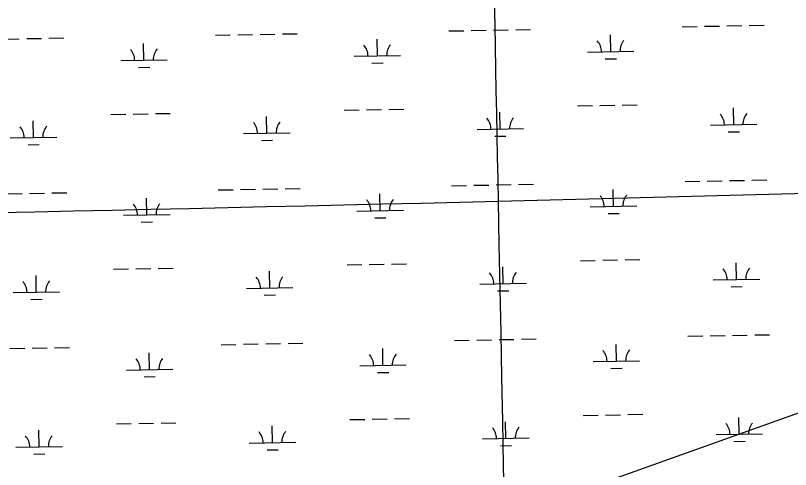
# Model space of a CAD drawing. Extents: x 3957609 to 3995875, y 234277 to 260273.
# Drawn here: x 3987141 to 3988808, y 254776 to 255751 of the extents above; entities that cross this region are included whole.
import ezdxf

# ---------------------------------------------------------------- set-up
doc = ezdxf.new("R2010")
doc.units = 0
for name, color, linetype in [('V-GRID-MAJR', 7, 'Continuous'), ('V-UTIL-LINE', 7, 'Continuous'), ('V-WETL-SWMP', 7, 'Continuous')]:
    doc.layers.add(name, color=color, linetype=linetype)

msp = doc.modelspace()

# ---------------------------------------------------------------- linework, layer by layer
at = {"layer": 'V-GRID-MAJR'}
for points in [[(3988472.963, 240204.959), (3988414.381, 243232.915), (3988297.143, 249292.685), (3988179.905, 255352.445), (3988121.249, 258384.254)], [(3961591.061, 254847.703), (3966908.859, 254947.105), (3972226.642, 255047.279), (3977544.411, 255148.228), (3982862.165, 255249.95), (3988179.905, 255352.445), (3993497.629, 255455.714), (3993497.63, 255455.714)]]:
    msp.add_spline(points, degree=3, dxfattribs=at)
at = {"layer": 'V-UTIL-LINE'}
msp.add_lwpolyline([(3961767.682, 245361.868), (3961943.705, 245468.964), (3965208.639, 247597.169), (3966396.749, 247622.307), (3967484.854, 247669.667), (3969697.646, 247716.332), (3970569.601, 248052.102), (3971717.759, 248552.062), (3975420.027, 250066.441), (3979384.42, 251663.69), (3984441.626, 253334.756), (3993476.194, 256555.397)], dxfattribs=at)
at = {"layer": 'V-WETL-SWMP'}
for p, q in [((3988574.981, 255727.368), (3988606.976, 255727.95)), ((3988622.973, 255728.241), (3988654.968, 255728.823)), ((3988670.965, 255729.114), (3988702.96, 255729.695)), ((3988718.957, 255729.986), (3988750.952, 255730.568)), ((3987619.323, 255709.991), (3987651.318, 255710.573)), ((3987667.315, 255710.864), (3987699.31, 255711.446)), ((3987715.307, 255711.737), (3987747.302, 255712.318)), ((3988073.156, 255718.243), (3988105.151, 255718.825)), ((3988121.148, 255719.116), (3988153.143, 255719.698)), ((3988169.14, 255719.989), (3988201.135, 255720.571)), ((3988217.132, 255720.861), (3988249.127, 255721.443)), ((3987117.498, 255700.867), (3987149.493, 255701.448)), ((3987165.49, 255701.739), (3987197.485, 255702.321)), ((3987213.482, 255702.612), (3987245.477, 255703.194)), ((3987571.331, 255709.119), (3987603.326, 255709.701)), ((3987919.512, 255664.699), (3987918.858, 255700.693)), ((3988421.337, 255673.824), (3988420.683, 255709.818)), ((3987417.687, 255655.575), (3987417.033, 255691.569)), ((3987869.52, 255663.79), (3987969.504, 255665.608)), ((3988371.345, 255672.915), (3988471.329, 255674.733)), ((3987367.695, 255654.666), (3987467.679, 255656.484)), ((3987907.795, 255649.053), (3987931.791, 255649.489)), ((3988409.62, 255658.178), (3988433.616, 255658.614)), ((3987405.97, 255639.928), (3987429.966, 255640.364)), ((3987848.215, 255547.952), (3987880.209, 255548.534)), ((3987896.207, 255548.825), (3987928.202, 255549.406)), ((3987944.199, 255549.697), (3987976.194, 255550.279)), ((3988183.847, 255507.617), (3988183.193, 255543.611)), ((3988350.04, 255557.077), (3988382.034, 255557.658)), ((3988398.032, 255557.949), (3988430.027, 255558.531)), ((3988446.024, 255558.822), (3988478.019, 255559.404)), ((3988685.673, 255516.742), (3988685.018, 255552.736)), ((3987346.39, 255538.827), (3987378.384, 255539.409)), ((3987394.382, 255539.7), (3987426.376, 255540.282)), ((3987442.374, 255540.572), (3987474.369, 255541.154)), ((3987682.022, 255498.492), (3987681.368, 255534.486)), ((3987180.197, 255489.368), (3987179.543, 255525.362)), ((3988635.681, 255515.833), (3988735.664, 255517.651)), ((3987632.031, 255497.583), (3987732.014, 255499.401)), ((3988133.856, 255506.708), (3988233.839, 255508.526)), ((3988673.955, 255501.095), (3988697.951, 255501.532)), ((3987130.206, 255488.459), (3987230.189, 255490.277)), ((3987670.305, 255482.846), (3987694.301, 255483.282)), ((3988172.13, 255491.97), (3988196.126, 255492.407)), ((3987168.48, 255473.721), (3987192.476, 255474.157)), ((3988581.029, 255394.748), (3988613.024, 255395.33)), ((3988629.021, 255395.621), (3988661.016, 255396.203)), ((3988677.013, 255396.493), (3988709.008, 255397.075)), ((3988725.005, 255397.366), (3988757, 255397.948)), ((3987577.379, 255376.499), (3987609.374, 255377.081)), ((3987625.371, 255377.371), (3987657.366, 255377.953)), ((3987673.363, 255378.244), (3987705.358, 255378.826)), ((3987721.355, 255379.117), (3987753.35, 255379.698)), ((3988079.204, 255385.623), (3988111.199, 255386.205)), ((3988127.196, 255386.496), (3988159.191, 255387.078)), ((3988175.188, 255387.369), (3988207.183, 255387.951)), ((3988223.18, 255388.241), (3988255.175, 255388.823)), ((3988427.385, 255341.204), (3988426.731, 255377.198)), ((3987123.546, 255368.247), (3987155.541, 255368.828)), ((3987171.538, 255369.119), (3987203.533, 255369.701)), ((3987219.53, 255369.992), (3987251.525, 255370.574)), ((3987925.56, 255332.079), (3987924.906, 255368.073)), ((3987423.735, 255322.955), (3987423.081, 255358.949)), ((3987875.568, 255331.17), (3987975.552, 255332.988)), ((3988377.393, 255340.295), (3988477.377, 255342.113)), ((3987373.743, 255322.046), (3987473.727, 255323.864)), ((3987913.843, 255316.433), (3987937.839, 255316.869)), ((3988415.668, 255325.557), (3988439.664, 255325.994)), ((3987412.018, 255307.308), (3987436.014, 255307.744)), ((3988452.072, 255226.202), (3988484.067, 255226.784)), ((3987854.263, 255215.332), (3987886.257, 255215.914)), ((3987902.255, 255216.205), (3987934.25, 255216.786)), ((3987950.247, 255217.077), (3987982.242, 255217.659)), ((3988189.896, 255174.997), (3988189.241, 255210.991)), ((3988356.088, 255224.457), (3988388.083, 255225.038)), ((3988404.08, 255225.329), (3988436.075, 255225.911)), ((3988691.721, 255184.122), (3988691.066, 255220.116)), ((3987352.438, 255206.207), (3987384.432, 255206.789)), ((3987400.43, 255207.08), (3987432.425, 255207.662)), ((3987448.422, 255207.952), (3987480.417, 255208.534)), ((3987688.071, 255165.872), (3987687.416, 255201.866)), ((3987186.245, 255156.748), (3987185.591, 255192.742)), ((3988641.729, 255183.213), (3988741.712, 255185.031)), ((3987638.079, 255164.963), (3987738.062, 255166.781)), ((3988139.904, 255174.088), (3988239.887, 255175.906)), ((3988680.003, 255168.475), (3988703.999, 255168.911)), ((3987136.254, 255155.839), (3987236.237, 255157.657)), ((3987676.353, 255150.226), (3987700.349, 255150.662)), ((3988178.178, 255159.35), (3988202.174, 255159.787)), ((3987174.528, 255141.101), (3987198.524, 255141.537)), ((3988587.077, 255062.128), (3988619.072, 255062.71)), ((3988635.069, 255063.001), (3988667.064, 255063.583)), ((3988683.061, 255063.873), (3988715.056, 255064.455)), ((3988731.053, 255064.746), (3988763.048, 255065.328)), ((3987583.427, 255043.879), (3987615.422, 255044.46)), ((3987631.419, 255044.751), (3987663.414, 255045.333)), ((3987679.411, 255045.624), (3987711.406, 255046.206)), ((3987727.403, 255046.497), (3987759.398, 255047.078)), ((3988085.252, 255053.003), (3988117.247, 255053.585)), ((3988133.244, 255053.876), (3988165.239, 255054.458)), ((3988181.236, 255054.749), (3988213.231, 255055.331)), ((3988229.228, 255055.621), (3988261.223, 255056.203)), ((3988433.433, 255008.584), (3988432.779, 255044.578)), ((3987129.594, 255035.627), (3987161.589, 255036.208)), ((3987177.586, 255036.499), (3987209.581, 255037.081)), ((3987225.578, 255037.372), (3987257.573, 255037.954)), ((3987931.608, 254999.459), (3987930.954, 255035.453)), ((3987429.783, 254990.335), (3987429.129, 255026.329)), ((3987881.616, 254998.55), (3987981.6, 255000.368)), ((3988383.441, 255007.675), (3988483.425, 255009.493)), ((3988421.716, 254992.937), (3988445.712, 254993.374)), ((3987379.791, 254989.426), (3987479.775, 254991.244)), ((3987919.891, 254983.813), (3987943.887, 254984.249)), ((3987418.066, 254974.688), (3987442.062, 254975.124)), ((3988458.12, 254893.582), (3988490.115, 254894.164)), ((3987860.311, 254882.712), (3987892.306, 254883.294)), ((3987908.303, 254883.585), (3987940.298, 254884.166)), ((3987956.295, 254884.457), (3987988.29, 254885.039)), ((3988195.944, 254842.377), (3988195.289, 254878.371)), ((3988362.136, 254891.837), (3988394.131, 254892.418)), ((3988410.128, 254892.709), (3988442.123, 254893.291)), ((3988697.769, 254851.502), (3988697.114, 254887.496)), ((3987192.294, 254824.128), (3987191.639, 254860.122)), ((3987358.486, 254873.587), (3987390.481, 254874.169)), ((3987406.478, 254874.46), (3987438.473, 254875.042)), ((3987454.47, 254875.332), (3987486.465, 254875.914)), ((3987694.119, 254833.252), (3987693.464, 254869.246)), ((3988647.777, 254850.593), (3988747.76, 254852.411)), ((3987644.127, 254832.343), (3987744.11, 254834.161)), ((3988145.952, 254841.468), (3988245.935, 254843.286)), ((3988184.226, 254826.73), (3988208.222, 254827.167)), ((3988686.051, 254835.855), (3988710.047, 254836.291)), ((3987142.302, 254823.219), (3987242.285, 254825.037)), ((3987682.401, 254817.606), (3987706.397, 254818.042)), ((3987180.576, 254808.481), (3987204.572, 254808.917))]:
    msp.add_line(p, q, dxfattribs=at)
for centre, start, end in [((3988366.095, 255673.295), 0.269879, 41.813537), ((3988476.562, 255675.303), 140.269876, 181.813534), ((3987362.445, 255655.045), 0.269879, 41.813537), ((3987472.912, 255657.054), 140.269876, 181.813534), ((3987864.27, 255664.17), 0.269879, 41.813537), ((3987974.737, 255666.178), 140.269876, 181.813534), ((3988128.605, 255507.087), 0.269879, 41.813537), ((3988239.073, 255509.096), 140.269876, 181.813534), ((3988630.43, 255516.212), 0.269879, 41.813537), ((3988740.898, 255518.221), 140.269876, 181.813534), ((3987124.955, 255488.838), 0.269879, 41.813537), ((3987235.423, 255490.847), 140.269876, 181.813534), ((3987626.78, 255497.963), 0.269879, 41.813537), ((3987737.248, 255499.971), 140.269876, 181.813534), ((3988372.143, 255340.674), 0.269879, 41.813537), ((3988482.61, 255342.683), 140.269876, 181.813534), ((3987368.493, 255322.425), 0.269879, 41.813537), ((3987478.96, 255324.434), 140.269876, 181.813534), ((3987870.318, 255331.55), 0.269879, 41.813537), ((3987980.785, 255333.558), 140.269876, 181.813534), ((3988134.653, 255174.467), 0.269879, 41.813537), ((3988245.121, 255176.476), 140.269876, 181.813534), ((3988636.478, 255183.592), 0.269879, 41.813537), ((3988746.946, 255185.601), 140.269876, 181.813534), ((3987131.003, 255156.218), 0.269879, 41.813537), ((3987241.471, 255158.227), 140.269876, 181.813534), ((3987632.828, 255165.343), 0.269879, 41.813537), ((3987743.296, 255167.351), 140.269876, 181.813534), ((3988378.191, 255008.054), 0.269879, 41.813537), ((3988488.658, 255010.063), 140.269876, 181.813534), ((3987374.541, 254989.805), 0.269879, 41.813537), ((3987485.008, 254991.814), 140.269876, 181.813534), ((3987876.366, 254998.93), 0.269879, 41.813537), ((3987986.833, 255000.938), 140.269876, 181.813534), ((3988140.701, 254841.847), 0.269879, 41.813537), ((3988251.169, 254843.856), 140.269876, 181.813534), ((3988642.526, 254850.972), 0.269879, 41.813537), ((3988752.994, 254852.981), 140.269876, 181.813534), ((3987137.051, 254823.598), 0.269879, 41.813537), ((3987247.519, 254825.607), 140.269876, 181.813534), ((3987638.876, 254832.723), 0.269879, 41.813537), ((3987749.344, 254834.731), 140.269876, 181.813534)]:
    msp.add_arc(centre, 35.246, start, end, dxfattribs=at)

doc.saveas('drawing.dxf')
